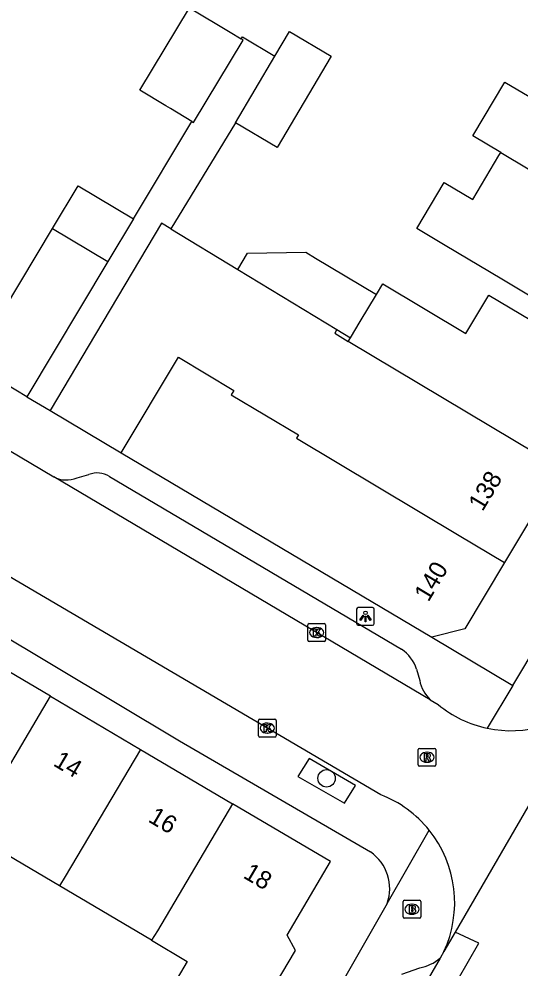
# Model space of a CAD drawing. Extents: x 160356 to 161355, y 381727 to 382845.
# Drawn here: x 160744.7 to 160772.8, y 382168.2 to 382221.6 of the extents above; entities that cross this region are included whole.
import ezdxf

# ---------------------------------------------------------------- set-up
doc = ezdxf.new("R2010")
doc.units = 0
for name, color, linetype in [('IMGEO_Boom', 7, 'Continuous'), ('IMGEO_Brandkraan', 7, 'Continuous'), ('IMGEO_Kolk', 7, 'Continuous'), ('IMGEO_Lichtpunt', 7, 'Continuous'), ('IMGEO_Pand', 7, 'Continuous'), ('IMGEO_Pand_nummerreeks', 7, 'Continuous'), ('IMGEO_Rijbaan_lokaal_gesloten', 7, 'Continuous'), ('IMGEO_Rijbaan_lokaal_open', 7, 'Continuous'), ('IMGEO_Rioolput', 7, 'Continuous'), ('IMGEO_Voetpad_open', 7, 'Continuous')]:
    doc.layers.add(name, color=color, linetype=linetype)

msp = doc.modelspace()

# ---------------------------------------------------------------- linework, layer by layer
at = {"layer": 'IMGEO_Boom'}
msp.add_circle((160761.939, 382178.893), 0.489, dxfattribs=at)
at = {"layer": 'IMGEO_Brandkraan'}
for p, q in [((160766.237, 382171.108), (160766.237, 382171.96)), ((160766.312, 382172.034), (160767.164, 382172.034)), ((160766.725, 382171.814), (160766.75, 382171.814)), ((160767.238, 382171.96), (160767.238, 382171.108)), ((160767.164, 382171.034), (160766.312, 382171.034)), ((160766.748, 382171.254), (160766.723, 382171.254))]:
    msp.add_line(p, q, dxfattribs=at)
for points in [[(160766.237, 382171.108), (160766.237, 382171.96)], [(160766.312, 382172.034), (160767.164, 382172.034)], [(160766.585, 382171.734), (160766.585, 382171.334), (160766.798, 382171.334)], [(160766.816, 382171.734), (160766.585, 382171.734)], [(160766.764, 382171.653), (160766.71, 382171.653), (160766.71, 382171.577)], [(160766.71, 382171.577), (160766.763, 382171.577)], [(160767.238, 382171.96), (160767.238, 382171.108)], [(160767.164, 382171.034), (160766.312, 382171.034)], [(160766.772, 382171.501), (160766.71, 382171.501), (160766.71, 382171.42)], [(160766.71, 382171.42), (160766.772, 382171.42)]]:
    msp.add_lwpolyline(points, dxfattribs=at)
for centre, radius, start, end in [((160766.314, 382171.958), 0.0765, 91.552, 178.448), ((160766.314, 382171.958), 0.0765, 91.552, 178.448), ((160766.765, 382171.615), 0.0379, 267.8285, 90.9355), ((160766.82, 382171.589), 0.145, 59.4692, 91.5367), ((160766.845, 382171.636), 0.0922, 285.5137, 58.1501), ((160767.162, 382171.958), 0.0765, 1.552, 88.448), ((160767.162, 382171.958), 0.0765, 1.552, 88.448), ((160766.314, 382171.11), 0.0765, 181.552, 268.448), ((160766.314, 382171.11), 0.0765, 181.552, 268.448), ((160766.773, 382171.46), 0.0404, 269.8759, 90.5077), ((160766.804, 382171.585), 0.251, 268.6676, 293.5347), ((160766.85, 382171.444), 0.105, 301.3115, 78.989), ((160767.162, 382171.11), 0.0765, 271.552, 358.448), ((160767.162, 382171.11), 0.0765, 271.552, 358.448)]:
    msp.add_arc(centre, radius, start, end, dxfattribs=at)
for centre, major_axis, ratio, start_param, end_param in [((160766.724, 382171.534), (-0.387, 0.002), 0.722429, 4.712389, 7.853982), ((160766.749, 382171.534), (-0.39, 0.002), 0.717154, 1.570796, 4.712389)]:
    msp.add_ellipse(centre, major_axis=major_axis, ratio=ratio, start_param=start_param, end_param=end_param, dxfattribs=at)
at = {"layer": 'IMGEO_Kolk'}
for p, q in [((160760.96, 382187.588), (160761.812, 382187.588)), ((160760.885, 382186.662), (160760.885, 382187.514)), ((160761.373, 382187.368), (160761.398, 382187.368)), ((160761.886, 382187.514), (160761.886, 382186.662)), ((160761.812, 382186.588), (160760.96, 382186.588)), ((160761.396, 382186.808), (160761.371, 382186.808)), ((160758.111, 382181.288), (160758.111, 382182.14)), ((160758.186, 382182.214), (160759.038, 382182.214)), ((160758.599, 382181.994), (160758.624, 382181.994)), ((160759.112, 382182.14), (160759.112, 382181.288)), ((160759.038, 382181.214), (160758.186, 382181.214)), ((160758.622, 382181.434), (160758.597, 382181.434))]:
    msp.add_line(p, q, dxfattribs=at)
for points in [[(160760.96, 382187.588), (160761.812, 382187.588)], [(160760.885, 382186.662), (160760.885, 382187.514)], [(160761.206, 382187.288), (160761.329, 382187.288), (160761.329, 382187.137), (160761.459, 382187.288), (160761.623, 382187.288), (160761.477, 382187.137), (160761.63, 382186.888), (160761.478, 382186.888), (160761.393, 382187.052), (160761.329, 382186.985), (160761.329, 382186.888), (160761.206, 382186.888), (160761.206, 382187.288)], [(160761.886, 382187.514), (160761.886, 382186.662)], [(160761.812, 382186.588), (160760.96, 382186.588)], [(160758.111, 382181.288), (160758.111, 382182.14)], [(160758.186, 382182.214), (160759.038, 382182.214)], [(160758.432, 382181.914), (160758.555, 382181.914), (160758.555, 382181.763), (160758.685, 382181.914), (160758.849, 382181.914), (160758.703, 382181.763), (160758.856, 382181.514), (160758.704, 382181.514), (160758.619, 382181.678), (160758.555, 382181.611), (160758.555, 382181.514), (160758.432, 382181.514), (160758.432, 382181.914)], [(160759.112, 382182.14), (160759.112, 382181.288)], [(160759.038, 382181.214), (160758.186, 382181.214)]]:
    msp.add_lwpolyline(points, dxfattribs=at)
for centre, start, end in [((160760.962, 382187.512), 91.552, 178.448), ((160760.962, 382187.512), 91.552, 178.448), ((160761.81, 382187.512), 1.552, 88.448), ((160761.81, 382187.512), 1.552, 88.448), ((160760.962, 382186.664), 181.552, 268.448), ((160760.962, 382186.664), 181.552, 268.448), ((160761.81, 382186.664), 271.552, 358.448), ((160761.81, 382186.664), 271.552, 358.448), ((160758.188, 382182.138), 91.552, 178.448), ((160758.188, 382182.138), 91.552, 178.448), ((160759.036, 382182.138), 1.552, 88.448), ((160759.036, 382182.138), 1.552, 88.448), ((160758.188, 382181.29), 181.552, 268.448), ((160758.188, 382181.29), 181.552, 268.448), ((160759.036, 382181.29), 271.552, 358.448), ((160759.036, 382181.29), 271.552, 358.448)]:
    msp.add_arc(centre, 0.0765, start, end, dxfattribs=at)
for centre, major_axis, ratio, start_param, end_param in [((160761.372, 382187.088), (-0.387, 0.002), 0.722429, 4.712389, 7.853982), ((160761.397, 382187.088), (-0.39, 0.002), 0.717154, 1.570796, 4.712389), ((160758.598, 382181.714), (-0.387, 0.002), 0.722429, 4.712389, 7.853982), ((160758.623, 382181.714), (-0.39, 0.002), 0.717154, 1.570796, 4.712389)]:
    msp.add_ellipse(centre, major_axis=major_axis, ratio=ratio, start_param=start_param, end_param=end_param, dxfattribs=at)
at = {"layer": 'IMGEO_Lichtpunt'}
for p, q in [((160763.626, 382188.397), (160763.626, 382187.59)), ((160763.626, 382188.397), (160763.626, 382187.59)), ((160764.528, 382188.492), (160763.72, 382188.492)), ((160764.528, 382188.492), (160763.72, 382188.492)), ((160764.622, 382187.59), (160764.622, 382188.397)), ((160764.622, 382187.59), (160764.622, 382188.397)), ((160763.72, 382187.496), (160764.528, 382187.496)), ((160763.72, 382187.496), (160764.528, 382187.496))]:
    msp.add_line(p, q, dxfattribs=at)
for points in [[(160764, 382188.061), (160764.039, 382188.033), (160763.851, 382187.771), (160763.813, 382187.798), (160764, 382188.061)], [(160764.102, 382188.013), (160764.149, 382188.013), (160764.149, 382187.691), (160764.102, 382187.691), (160764.102, 382188.013)], [(160764.212, 382188.033), (160764.25, 382188.06), (160764.437, 382187.798), (160764.398, 382187.77), (160764.212, 382188.033)]]:
    msp.add_lwpolyline(points, dxfattribs=at)
msp.add_circle((160764.125, 382188.195), 0.0994, dxfattribs=at)
for centre, start, end in [((160763.72, 382188.397), 90, 180), ((160763.72, 382188.397), 90, 180), ((160764.528, 382188.397), 0, 90), ((160764.528, 382188.397), 0, 90), ((160763.72, 382187.59), 180, 270), ((160763.72, 382187.59), 180, 270), ((160764.528, 382187.59), 270, 0), ((160764.528, 382187.59), 270, 360)]:
    msp.add_arc(centre, 0.0946, start, end, dxfattribs=at)
at = {"layer": 'IMGEO_Pand'}
for points in [[(160754.372, 382215.824), (160753.169, 382216.548), (160752.917, 382216.7), (160751.451, 382217.582), (160754.237, 382222.214), (160756.524, 382220.837), (160757.148, 382220.462)], [(160759.038, 382219.488), (160759.859, 382220.874), (160762.203, 382219.486), (160759.163, 382214.353), (160756.819, 382215.742)], [(160754.372, 382215.824), (160754.467, 382215.767), (160757.255, 382220.397), (160757.148, 382220.462)], [(160756.819, 382215.742), (160759.038, 382219.488)], [(160771.727, 382214.075), (160770.155, 382215.014), (160771.959, 382218.034), (160774.272, 382216.652), (160775.984, 382219.52)], [(160781.915, 382207.991), (160781.273, 382206.918), (160782.047, 382206.482), (160782.296, 382205.652), (160781.107, 382203.64), (160780.279, 382203.438), (160779.466, 382203.898), (160778.785, 382202.76), (160774.494, 382205.327), (160771.787, 382206.947), (160768.599, 382208.851), (160767.004, 382209.803), (160768.554, 382212.392), (160770.149, 382211.44), (160771.376, 382213.49), (160771.622, 382213.901), (160771.727, 382214.075)], [(160771.727, 382214.075), (160781.915, 382207.991)], [(160746.544, 382209.809), (160747.978, 382212.206), (160751.092, 382210.343)], [(160753.195, 382209.778), (160752.665, 382210.1), (160748.961, 382203.868), (160746.406, 382199.569)], [(160751.092, 382210.343), (160749.658, 382207.947)], [(160741.994, 382202.203), (160746.544, 382209.809)], [(160746.544, 382209.809), (160749.658, 382207.947)], [(160753.195, 382209.778), (160756.949, 382207.497)], [(160756.949, 382207.497), (160757.502, 382208.421), (160760.769, 382208.464), (160761.313, 382208.139), (160764.737, 382206.09)], [(160749.658, 382207.947), (160745.108, 382200.341)], [(160756.949, 382207.497), (160762.515, 382204.115)], [(160764.737, 382206.09), (160765.095, 382206.689), (160769.767, 382203.894), (160771.061, 382206.058), (160774.047, 382204.271), (160778.338, 382201.704), (160775.107, 382196.304)], [(160763.278, 382203.651), (160763.827, 382204.569), (160764.737, 382206.09)], [(160762.515, 382204.115), (160762.395, 382203.914), (160763.161, 382203.455)], [(160762.515, 382204.115), (160763.278, 382203.651)], [(160763.161, 382203.455), (160763.278, 382203.651)], [(160775.107, 382196.304), (160763.161, 382203.455)], [(160750.405, 382197.192), (160753.62, 382202.567), (160756.737, 382200.702), (160756.588, 382200.452), (160760.355, 382198.198), (160760.248, 382198.02), (160769.386, 382192.543), (160771.946, 382191.02)], [(160745.108, 382200.341), (160741.994, 382202.203)], [(160746.406, 382199.569), (160750.405, 382197.192)], [(160750.405, 382197.192), (160767.853, 382186.821)], [(160775.107, 382196.304), (160771.946, 382191.02)], [(160771.946, 382191.02), (160769.713, 382187.288), (160767.853, 382186.821)], [(160746.422, 382183.508), (160741.246, 382186.566)], [(160741.879, 382175.831), (160742.201, 382176.362), (160746.422, 382183.508)], [(160746.422, 382183.508), (160751.48, 382180.52)], [(160751.48, 382180.52), (160747.26, 382173.376), (160746.938, 382172.842)], [(160751.48, 382180.52), (160756.653, 382177.465)], [(160756.653, 382177.465), (160752.434, 382170.322), (160752.111, 382169.787)], [(160752.111, 382169.787), (160754.116, 382168.602), (160753.549, 382167.641), (160757.069, 382165.562), (160758.111, 382167.326), (160759.077, 382167.316), (160760.201, 382169.219), (160759.72, 382170.072), (160762.164, 382174.209), (160756.653, 382177.465)], [(160746.938, 382172.842), (160741.879, 382175.831)], [(160752.111, 382169.787), (160746.938, 382172.842)]]:
    msp.add_lwpolyline(points, dxfattribs=at)
at = {"layer": 'IMGEO_Rijbaan_lokaal_gesloten'}
for points in [[(160776.425, 382182.776), (160776.168, 382182.334), (160769.164, 382170.249)], [(160704.275, 382025.25), (160710.123, 382039.204), (160720.494, 382066.374), (160724.887, 382077.653), (160727.444, 382083.882), (160731.871, 382093.997), (160742.756, 382117.768), (160747.076, 382126.71), (160748.813, 382130.153), (160751.633, 382135.727), (160755.42, 382142.776), (160760.731, 382152.677), (160766.428, 382162.546), (160770.494, 382169.628), (160769.164, 382170.249)], [(160769.164, 382170.249), (160768.528, 382169.151)], [(160768.528, 382169.151), (160768.313, 382168.781)], [(160768.313, 382168.781), (160762.651, 382159.028)]]:
    msp.add_lwpolyline(points, dxfattribs=at)
at = {"layer": 'IMGEO_Rijbaan_lokaal_open'}
for points in [[(160764.982, 382177.972), (160725.788, 382200.999), (160706.768, 382211.994)], [(160740.223, 382199.624), (160746.617, 382195.836)], [(160767.769, 382183.306), (160746.617, 382195.836)], [(160767.769, 382183.306), (160768.218, 382183.04)]]:
    msp.add_lwpolyline(points, dxfattribs=at)
for centre, radius, start, end in [((160772.289, 382187.943), 6.373, 258.0242, 315.342), ((160772.289, 382187.939), 6.37, 230.2744, 258.0215), ((160762.637, 382171.913), 6.497, 38.7682, 68.8447), ((160762.63, 382171.903), 6.508, 334.9812, 38.7937)]:
    msp.add_arc(centre, radius, start, end, dxfattribs=at)
at = {"layer": 'IMGEO_Rioolput'}
for p, q in [((160767.083, 382179.652), (160767.083, 382180.504)), ((160767.158, 382180.578), (160768.01, 382180.578)), ((160767.571, 382180.358), (160767.596, 382180.358)), ((160768.084, 382180.504), (160768.084, 382179.652)), ((160768.01, 382179.578), (160767.158, 382179.578)), ((160767.594, 382179.798), (160767.569, 382179.798))]:
    msp.add_line(p, q, dxfattribs=at)
for points in [[(160767.083, 382179.652), (160767.083, 382180.504)], [(160767.158, 382180.578), (160768.01, 382180.578)], [(160767.672, 382180.276), (160767.42, 382180.278), (160767.42, 382179.878)], [(160767.598, 382180.197), (160767.544, 382180.197), (160767.544, 382180.116)], [(160767.544, 382180.116), (160767.596, 382180.116)], [(160768.084, 382180.504), (160768.084, 382179.652)], [(160768.01, 382179.578), (160767.158, 382179.578)], [(160767.42, 382179.878), (160767.544, 382179.878), (160767.544, 382180.04), (160767.555, 382180.04)], [(160767.602, 382180.011), (160767.673, 382179.878), (160767.813, 382179.878), (160767.748, 382180.004)]]:
    msp.add_lwpolyline(points, dxfattribs=at)
for centre, radius, start, end in [((160767.16, 382180.502), 0.0765, 91.552, 178.448), ((160767.16, 382180.502), 0.0765, 91.552, 178.448), ((160767.58, 382180.305), 0.19, 274.7715, 282.9687), ((160767.604, 382180.101), 0.0964, 77.0061, 93.1865), ((160767.618, 382180.158), 0.0378, 276.6634, 79.6772), ((160767.671, 382180.166), 0.109, 350.3612, 89.416), ((160767.669, 382180.166), 0.112, 277.5842, 350.9817), ((160768.008, 382180.502), 0.0765, 1.552, 88.448), ((160768.008, 382180.502), 0.0765, 1.552, 88.448), ((160767.16, 382179.654), 0.0765, 181.552, 268.448), ((160767.16, 382179.654), 0.0765, 181.552, 268.448), ((160767.554, 382179.987), 0.0533, 26.0293, 88.6989), ((160767.653, 382179.951), 0.108, 29.5134, 73.7905), ((160768.008, 382179.654), 0.0765, 271.552, 358.448), ((160768.008, 382179.654), 0.0765, 271.552, 358.448)]:
    msp.add_arc(centre, radius, start, end, dxfattribs=at)
for centre, major_axis, ratio, start_param, end_param in [((160767.57, 382180.078), (-0.387, 0.002), 0.722429, 4.712389, 7.853982), ((160767.595, 382180.078), (-0.39, 0.002), 0.717154, 1.570796, 4.712389)]:
    msp.add_ellipse(centre, major_axis=major_axis, ratio=ratio, start_param=start_param, end_param=end_param, dxfattribs=at)
at = {"layer": 'IMGEO_Voetpad_open'}
for points in [[(160772.407, 382184.113), (160794.573, 382221.181), (160811.234, 382250), (160815.558, 382257.479), (160828.746, 382282.08), (160838.339, 382300.821), (160840.283, 382305.069), (160844.409, 382314.087)], [(160757.148, 382220.462), (160757.212, 382220.569), (160759.038, 382219.488)], [(160751.092, 382210.343), (160754.372, 382215.824)], [(160756.819, 382215.742), (160753.195, 382209.778)], [(160709.17, 382207.204), (160709.392, 382207.077), (160715.083, 382203.827), (160729.043, 382195.747), (160753.672, 382181), (160764.411, 382174.753)], [(160745.108, 382200.341), (160746.406, 382199.569)], [(160747.924, 382195.777), (160748.585, 382195.968)], [(160749.74, 382195.866), (160766.155, 382186.15)], [(160767.853, 382186.821), (160772.407, 382184.113)], [(160766.993, 382185.033), (160767.171, 382184.398)], [(160772.407, 382184.113), (160770.967, 382181.708)], [(160763.558, 382178.491), (160760.963, 382180.004), (160760.333, 382179.001), (160762.956, 382177.505), (160763.558, 382178.491)], [(160765.349, 382171.856), (160767.703, 382175.981)], [(160765.349, 382171.856), (160758.992, 382160.743), (160756.826, 382157.451)], [(160766.163, 382167.878), (160767.179, 382168.246)]]:
    msp.add_lwpolyline(points, dxfattribs=at)
for centre, radius, start, end in [((160747.334, 382197.223), 1.561, 242.6455, 292.1852), ((160749.06, 382194.759), 1.299, 58.442, 111.4644), ((160764.886, 382184.325), 2.223, 18.5715, 55.1847), ((160769.202, 382184.801), 2.071, 191.2136, 226.1983), ((160762.965, 382172.684), 2.524, 340.8429, 55.0392), ((160766.761, 382170.601), 2.391, 280.0585, 310.4557)]:
    msp.add_arc(centre, radius, start, end, dxfattribs=at)

# ---------------------------------------------------------------- texts
at = {"layer": 'IMGEO_Pand_nummerreeks'}
for s, rotation, p in [('138', 59.1063, (160770.704, 382193.854)), ('140', 59.1082, (160767.661, 382188.766)), ('14', 329.4291, (160746.529, 382179.635)), ('16', 329.4291, (160751.862, 382176.485)), ('18', 329.4291, (160757.198, 382173.333))]:
    msp.add_text(s, height=1, rotation=rotation, dxfattribs=at).set_placement(p)

doc.saveas('drawing.dxf')
